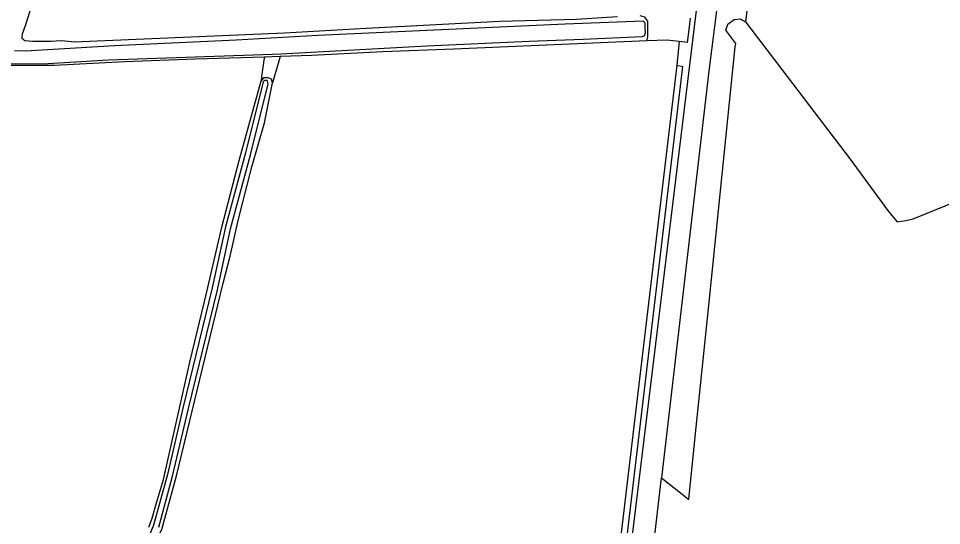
# Model space of a CAD drawing. Extents: x 126000 to 131009, y 393000 to 395500.
# Drawn here: x 130267.3 to 130474.3, y 393258.3 to 393372 of the extents above; entities that cross this region are included whole.
import ezdxf

# ---------------------------------------------------------------- set-up
doc = ezdxf.new("R2010")
doc.units = 0
doc.layers.add('gx-grn-maaiveld', color=7, linetype='Continuous')

msp = doc.modelspace()

# ---------------------------------------------------------------- linework, layer by layer
at = {"layer": 'gx-grn-maaiveld'}
for p, q in [((130432.19, 393386.04), (130430.38, 393371.28)), ((130412.77, 393367.17), (130408.26, 393366.98)), ((130415.51, 393366.86), (130412.77, 393367.17)), ((130415.51, 393366.86), (130415, 393361.55)), ((130326.01, 393363.51), (130322.47, 393363.39))]:
    msp.add_line(p, q, dxfattribs=at)
for points in [[(130433.05, 393478.28), (130435.58, 393464.8), (130433.83, 393447.3), (130430.13, 393423.5), (130423.39, 393370.25), (130422.12, 393360.25), (130411.5, 393269.01)], [(130428.44, 393476.69), (130430.25, 393469.98), (130430.42, 393468.75), (130430.47, 393467.51), (130430.4, 393466.27), (130430.22, 393465.04), (130425.47, 393424.17), (130418.88, 393370.18), (130404.21, 393250), (130388.02, 393118.69), (130383.13, 393065.96), (130375.1, 393000)], [(130270.6, 393376.03), (130268.9, 393370.62), (130268.17, 393368.52), (130268.06, 393367.93), (130268.1, 393367.6), (130268.29, 393367.46), (130268.54, 393367.26), (130268.74, 393367.09), (130270.52, 393366.93), (130274.58, 393366.92), (130277.01, 393367.09), (130279.99, 393366.82), (130283.26, 393366.95), (130327.01, 393368.79), (130345.33, 393369.85), (130375.28, 393371.41), (130392.49, 393371.91), (130401.66, 393372.5)], [(130408.26, 393366.98), (130408.44, 393367.88), (130408.45, 393369.77), (130408.46, 393371.46), (130407.78, 393372.29), (130406.74, 393372.64)], [(130417.94, 393372.09), (130417.72, 393370.16), (130417.31, 393366.66), (130415.51, 393366.86)], [(130265.31, 393361.84), (130273.91, 393361.95), (130287.53, 393362.72), (130324.29, 393364.02), (130326.18, 393364.09), (130358.89, 393365.87), (130381.87, 393366.96), (130393.95, 393367.41), (130407.21, 393368.02), (130407.77, 393368.18), (130407.92, 393368.9), (130407.89, 393369.75), (130407.85, 393370.99), (130407.44, 393371.45), (130389.93, 393370.76), (130334.44, 393368.19), (130316.12, 393367.18), (130288.84, 393365.86), (130268.93, 393364.68), (130266.42, 393364.77)], [(130411.5, 393269.01), (130417.62, 393264.23), (130417.66, 393264.21), (130418.41, 393271.56), (130419.32, 393280.38), (130422.2, 393308.43), (130428.08, 393365.64), (130428.2, 393366.42), (130425.93, 393369.44), (130426.25, 393370.3), (130426.42, 393370.78), (130427.84, 393371.77), (130429.25, 393371.98), (130429.72, 393371.69), (130430.38, 393371.28)], [(130430.38, 393371.28), (130453.87, 393340.5), (130462.21, 393329.06), (130463.19, 393327.85), (130464.34, 393326.45), (130466.31, 393326.73), (130467.94, 393327.09), (130475.14, 393329.99), (130489.26, 393335.66), (130511.58, 393344.44), (130535.67, 393353.79), (130560.31, 393363.77), (130562.5, 393364.13), (130565.05, 393363.35)], [(130408.26, 393366.98), (130364.95, 393365.18), (130349.06, 393364.52), (130333.08, 393363.75), (130326.01, 393363.51)], [(130322.47, 393363.39), (130306.95, 393362.87), (130291.16, 393362.3), (130275.37, 393361.46), (130262.72, 393361.47), (130262.23, 393361.28)], [(130322.47, 393363.39), (130322.37, 393362.69), (130321.85, 393358.99), (130321.72, 393358.02)], [(130326.01, 393363.51), (130325.71, 393362.47), (130324.61, 393358.66), (130324.31, 393357.63)], [(130415, 393361.55), (130382.19, 393086.4), (130380.73, 393073.48)], [(130415, 393361.55), (130416.27, 393361.25), (130383.62, 393086.24)], [(130235.84, 393121.09), (130240.77, 393133.57), (130248.76, 393153.09), (130252.58, 393163.01), (130257.07, 393173.18), (130261.84, 393184.89), (130268.14, 393199.02), (130276.79, 393219.88), (130278.66, 393223.83), (130281.89, 393229.13), (130286.6, 393236.34), (130292.42, 393245.75), (130297.83, 393254.26), (130297.89, 393254.35), (130297.92, 393254.41), (130299.5, 393257.38), (130302.74, 393269.44), (130313.23, 393312.69), (130314.82, 393318.74), (130316.6, 393326.69), (130319.64, 393338.75), (130322.48, 393348.6), (130324.31, 393357.63)], [(130296.53, 393257.89), (130297.28, 393259.92), (130298.3, 393263.41), (130299.83, 393268.65), (130305.75, 393294.91), (130309.57, 393310.71), (130312.95, 393325.23), (130316.83, 393340.16), (130321.72, 393358.02)], [(130322.54, 393358.15), (130322.18, 393357.79), (130318.21, 393341.88), (130313.72, 393325.26), (130310.75, 393311.61), (130304.29, 393284.93), (130300.72, 393269.75), (130297.63, 393258.36), (130296.72, 393256.1)], [(130298.8, 393257.94), (130301.89, 393269.33), (130305.47, 393284.51), (130311.93, 393311.19), (130314.9, 393324.84), (130319.38, 393341.46), (130323.36, 393357.37), (130323.21, 393358), (130322.97, 393358.12), (130322.9, 393358.15), (130322.54, 393358.15)], [(130324.31, 393357.63), (130324.05, 393358.45), (130323.33, 393358.7), (130323.1, 393358.7), (130322.3, 393358.69), (130321.72, 393358.02)], [(130379.74, 393000), (130387.81, 393065.21), (130391.6, 393105.92), (130392.72, 393117.9), (130406.42, 393225.39), (130411.5, 393269.01)]]:
    msp.add_lwpolyline(points, dxfattribs=at)

doc.saveas('drawing.dxf')
